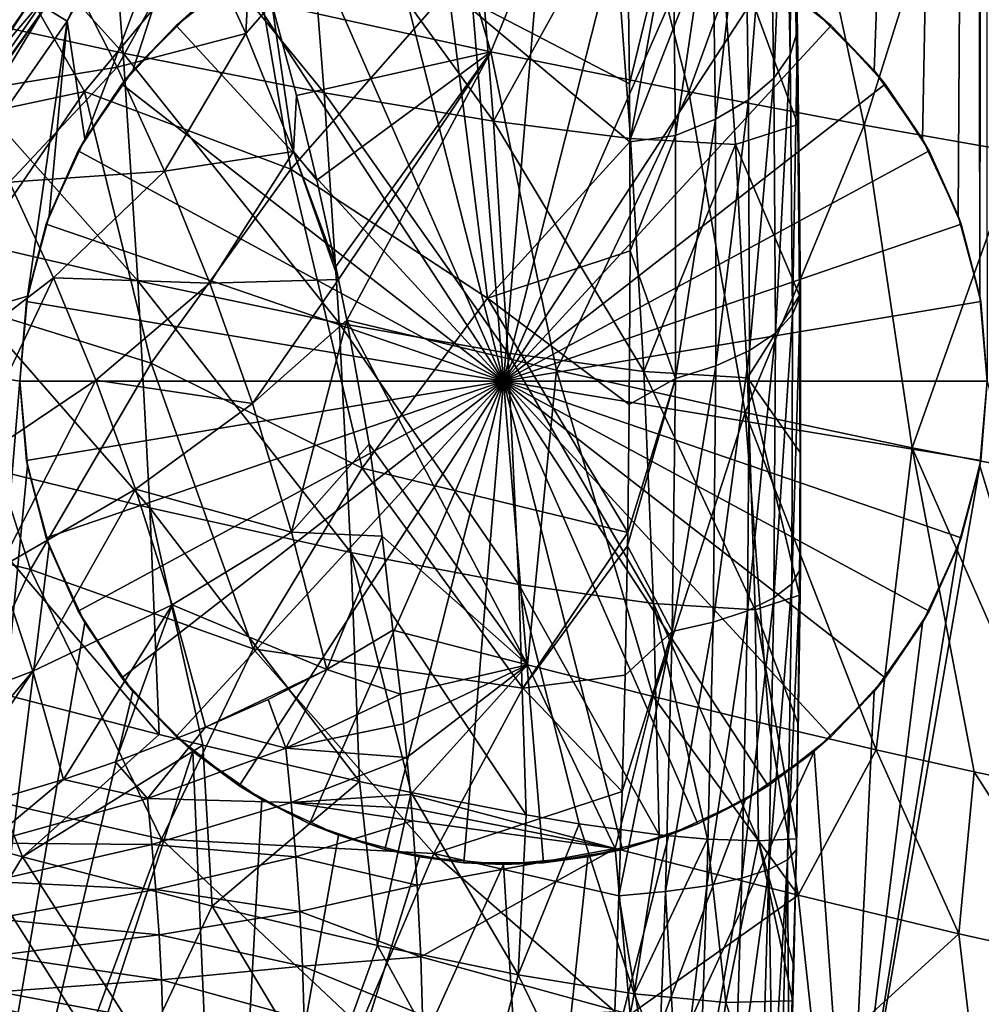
# Model space of a CAD drawing. Header units: metres. Extents: x -25 to 25, y -125 to 22.
# Tile 512 of 552: x 17.3 to 22.27, y -16.02 to -10.93. Entities that reach past the tile are written whole.
import ezdxf

# ---------------------------------------------------------------- set-up
doc = ezdxf.new("R2010")
doc.units = ezdxf.units.M
doc.layers.add('solid_500465_01', color=7, linetype='CONTINUOUS')

msp = doc.modelspace()

# ---------------------------------------------------------------- linework, layer by layer
at = {"layer": 'solid_500465_01'}
for points in [[(22.240648, 3.044849), (21.715706, -11.19416), (21.40584, -10.884295)], [(22.240648, 3.044849), (21.964193, -11.549388), (21.715706, -11.19416)], [(22.240648, 3.044849), (22.149488, -11.945913), (21.964193, -11.549388)], [(22.240648, 3.044849), (22.260756, -12.361474), (22.149488, -11.945913)], [(22.240648, 3.044849), (22.280205, 2.911037), (22.260756, -12.361474)], [(22.280205, 2.911037), (22.299999, -12.8), (22.260756, -12.361474)], [(17.429169, -10.867975, 1.543578), (18.439379, -9.048654, 1.543578), (17.544256, -10.938239)], [(18.439379, -9.048654, 1.543578), (18.56249, -9.103076), (17.544256, -10.938239)], [(17.635805, -11.549388), (17.544256, -10.938239), (18.56249, -9.103076)], [(17.884295, -11.19416), (17.635805, -11.549388), (18.56249, -9.103076)], [(18.19416, -10.884295), (17.884295, -11.19416), (18.56249, -9.103076)], [(19.247799, -9.433445, 30.903584), (18.602005, -10.850118, 32.76017), (19.734604, -11.096928, 29.914293)], [(20.334738, -9.631392, 27.92976), (19.247799, -9.433445, 30.903584), (19.734604, -11.096928, 29.914293)], [(20.334738, -9.631392, 27.92976), (19.734604, -11.096928, 29.914293), (20.756691, -11.30455, 27.030291)], [(21.302507, -9.797005, 24.925537), (20.334738, -9.631392, 27.92976), (20.756691, -11.30455, 27.030291)], [(17.833054, -11.104458, 25.935631), (16.63073, -10.842693, 29.304209), (16.545862, -9.681011, 29.312405)], [(17.74222, -9.924166, 25.941305), (17.833054, -11.104458, 25.935631), (16.545862, -9.681011, 29.312405)], [(21.287609, -9.688116, 7.938599), (21.254642, -9.836974, 7.712935), (21.281687, -11.113642, 8.439473)], [(21.318441, -10.988729, 8.678671), (21.287609, -9.688116, 7.938599), (21.281687, -11.113642, 8.439473)], [(21.318441, -10.988729, 8.678671), (21.300844, -10.397549, 8.621002), (21.287609, -9.688116, 7.938599)], [(21.302507, -9.797005, 24.925537), (20.756691, -11.30455, 27.030291), (21.664034, -11.477728, 24.118757)], [(22.149666, -9.929991, 21.894106), (21.302507, -9.797005, 24.925537), (21.664034, -11.477728, 24.118757)], [(21.254642, -9.836974, 7.712935), (21.173355, -9.981148, 7.496657), (21.196753, -11.234145, 8.210485)], [(21.281687, -11.113642, 8.439473), (21.254642, -9.836974, 7.712935), (21.196753, -11.234145, 8.210485)], [(18.872473, -11.309208, 22.529112), (17.833054, -11.104458, 25.935631), (17.74222, -9.924166, 25.941305)], [(18.778788, -10.114667, 22.531948), (18.872473, -11.309208, 22.529112), (17.74222, -9.924166, 25.941305)], [(22.149666, -9.929991, 21.894106), (21.664034, -11.477728, 24.118757), (22.455341, -11.616157, 21.182592)], [(22.875164, -10.030129, 18.838753), (22.149666, -9.929991, 21.894106), (22.455341, -11.616157, 21.182592)], [(21.173355, -9.981148, 7.496657), (21.046427, -10.115887, 7.296896), (21.066439, -11.346267, 7.999259)], [(21.196753, -11.234145, 8.210485), (21.173355, -9.981148, 7.496657), (21.066439, -11.346267, 7.999259)], [(19.747002, -11.456519, 19.089333), (18.872473, -11.309208, 22.529112), (18.778788, -10.114667, 22.531948)], [(19.65353, -10.252222, 19.089022), (19.747002, -11.456519, 19.089333), (18.778788, -10.114667, 22.531948)], [(21.046427, -10.115887, 7.296896), (20.878042, -10.236748, 7.120236), (20.895041, -11.446311, 7.812755)], [(21.066439, -11.346267, 7.999259), (21.046427, -10.115887, 7.296896), (20.895041, -11.446311, 7.812755)], [(20.365412, -10.336563, 15.61782), (19.747002, -11.456519, 19.089333), (19.65353, -10.252222, 19.089022)], [(20.878042, -10.236748, 7.120236), (20.673748, -10.339746, 6.9725), (20.68821, -11.53098, 7.657121)], [(20.895041, -11.446311, 7.812755), (20.878042, -10.236748, 7.120236), (20.68821, -11.53098, 7.657121)], [(17.633528, -11.302835, 5.389202), (18.461672, -10.306491, 5.389202), (17.118771, -10.406257, 4.150672)], [(18.700695, -11.705215, 6.514482), (18.461672, -10.306491, 5.389202), (17.633528, -11.302835, 5.389202)], [(18.700695, -11.705215, 6.514482), (19.515785, -10.775902, 6.514482), (18.461672, -10.306491, 5.389202)], [(19.593552, -10.308538, 3), (19.799999, -12.8, 4.443376), (19.186287, -10.376499, 3)], [(20.45134, -11.262773, 7.360548), (20.438826, -10.323933, 6.794918), (19.515785, -10.775902, 6.514482)], [(20.006449, -10.308538, 3), (19.799999, -12.8, 4.443376), (19.593552, -10.308538, 3)], [(20.365412, -10.336563, 15.61782), (20.455666, -11.546044, 15.621577), (19.747002, -11.456519, 19.089333)], [(20.413713, -10.376499, 3), (19.799999, -12.8, 4.443376), (20.006449, -10.308538, 3)], [(20.913708, -10.367389, 12.123845), (20.455666, -11.546044, 15.621577), (20.365412, -10.336563, 15.61782)], [(20.673748, -10.339746, 6.9725), (20.438826, -10.323933, 6.794918), (20.45134, -11.262773, 7.360548)], [(19.186287, -10.376499, 3), (19.799999, -12.8, 4.443376), (18.795761, -10.510567, 3)], [(20.804239, -10.510567, 3), (19.799999, -12.8, 4.443376), (20.413713, -10.376499, 3)], [(20.673748, -10.339746, 6.9725), (20.45134, -11.262773, 7.360548), (20.452936, -11.563918, 7.520419)], [(20.68821, -11.53098, 7.657121), (20.673748, -10.339746, 6.9725), (20.452936, -11.563918, 7.520419)], [(20.913708, -10.367389, 12.123845), (20.99781, -11.577432, 12.131329), (20.455666, -11.546044, 15.621577)], [(21.320824, -11.473311, 9.169843), (20.99781, -11.577432, 12.131329), (20.913708, -10.367389, 12.123845)], [(21.303394, -10.51026, 8.683825), (21.320824, -11.473311, 9.169843), (20.913708, -10.367389, 12.123845)], [(17.633528, -11.302835, 5.389202), (17.118771, -10.406257, 4.150672), (16.260241, -11.595482, 4.150672)], [(17.548059, -10.675958, 34.926929), (17.802191, -11.176671, 34.453175), (18.20879, -10.438923, 33.613819)], [(17.802191, -11.176671, 34.453175), (18.46771, -11.002199, 33.090611), (18.20879, -10.438923, 33.613819)], [(18.20879, -10.438923, 33.613819), (18.46771, -11.002199, 33.090611), (18.494242, -10.482556, 32.967037)], [(21.318441, -10.988729, 8.678671), (21.303394, -10.51026, 8.683825), (21.300844, -10.397549, 8.621002)], [(18.46771, -11.002199, 33.090611), (18.602005, -10.850118, 32.76017), (18.494242, -10.482556, 32.967037)], [(18.795761, -10.510567, 3), (19.799999, -12.8, 4.443376), (18.432631, -10.707084, 3)], [(21.16737, -10.707084, 3), (19.799999, -12.8, 4.443376), (20.804239, -10.510567, 3)], [(21.318441, -10.988729, 8.678671), (21.320824, -11.473311, 9.169843), (21.303394, -10.51026, 8.683825)], [(16.773561, -10.863672, 36.193283), (17.01123, -11.306587, 35.776451), (17.548059, -10.675958, 34.926929)], [(17.01123, -11.306587, 35.776451), (17.802191, -11.176671, 34.453175), (17.548059, -10.675958, 34.926929)], [(18.432631, -10.707084, 3), (18.106796, -10.96069, 3), (18.19416, -10.884295)], [(18.432631, -10.707084, 3), (19.799999, -12.8, 4.443376), (18.106796, -10.96069, 3)], [(21.493204, -10.96069, 3), (19.799999, -12.8, 4.443376), (21.16737, -10.707084, 3)], [(21.493204, -10.96069, 3), (21.16737, -10.707084, 3), (21.40584, -10.884295)], [(17.362841, -10.822342, 1.774866), (16.178881, -12.523386, 1.774866), (17.294891, -10.779988, 1.868816)], [(19.716089, -12.371136, 7.511176), (19.515785, -10.775902, 6.514482), (18.700695, -11.705215, 6.514482)], [(20.452936, -11.563918, 7.520419), (20.45134, -11.262773, 7.360548), (19.515785, -10.775902, 6.514482)], [(19.716089, -12.371136, 7.511176), (20.452936, -11.563918, 7.520419), (19.515785, -10.775902, 6.514482)], [(16.222065, -12.556813, 1.664162), (16.178881, -12.523386, 1.774866), (17.362841, -10.822342, 1.774866)], [(17.409187, -10.85123, 1.664162), (16.222065, -12.556813, 1.664162), (17.362841, -10.822342, 1.774866)], [(17.909351, -12.282001, 25.931379), (16.703333, -12.002525, 29.297478), (16.63073, -10.842693, 29.304209)], [(17.833054, -11.104458, 25.935631), (17.909351, -12.282001, 25.931379), (16.63073, -10.842693, 29.304209)], [(17.409187, -10.85123, 1.664162), (17.429169, -10.867975, 1.543578), (16.222065, -12.556813, 1.664162)], [(16.222065, -12.556813, 1.664162), (17.429169, -10.867975, 1.543578), (16.239994, -12.575825, 1.543578)], [(16.239994, -12.575825, 1.543578), (17.429169, -10.867975, 1.543578), (16.349859, -12.653533)], [(17.429169, -10.867975, 1.543578), (17.544256, -10.938239), (16.349859, -12.653533)], [(18.106796, -10.96069, 3), (17.884295, -11.19416), (18.19416, -10.884295)], [(18.46771, -11.002199, 33.090611), (18.714239, -11.613423, 32.586147), (18.602005, -10.850118, 32.76017)], [(18.729069, -11.32387, 32.517685), (19.734604, -11.096928, 29.914293), (18.602005, -10.850118, 32.76017)], [(18.714239, -11.613423, 32.586147), (18.729069, -11.32387, 32.517685), (18.602005, -10.850118, 32.76017)], [(21.493204, -10.96069, 3), (21.40584, -10.884295), (21.715706, -11.19416)], [(17.339243, -12.361474), (16.349859, -12.653533), (17.544256, -10.938239)], [(17.450512, -11.945913), (17.339243, -12.361474), (17.544256, -10.938239)], [(17.635805, -11.549388), (17.450512, -11.945913), (17.544256, -10.938239)], [(18.106796, -10.96069, 3), (17.827148, -11.264468, 3), (17.884295, -11.19416)], [(18.106796, -10.96069, 3), (19.799999, -12.8, 4.443376), (17.827148, -11.264468, 3)], [(21.772852, -11.264468, 3), (19.799999, -12.8, 4.443376), (21.493204, -10.96069, 3)], [(21.318441, -10.988729, 8.678671), (21.281687, -11.113642, 8.439473), (21.29389, -12.456299, 9.034108)], [(21.334568, -12.355611, 9.283862), (21.318441, -10.988729, 8.678671), (21.29389, -12.456299, 9.034108)], [(21.334568, -12.355611, 9.283862), (21.320824, -11.473311, 9.169843), (21.318441, -10.988729, 8.678671)], [(21.772852, -11.264468, 3), (21.493204, -10.96069, 3), (21.715706, -11.19416)], [(17.802191, -11.176671, 34.453175), (18.047876, -11.714399, 33.992779), (18.46771, -11.002199, 33.090611)], [(18.047876, -11.714399, 33.992779), (18.714239, -11.613423, 32.586147), (18.46771, -11.002199, 33.090611)], [(18.729069, -11.32387, 32.517685), (18.8351, -11.760658, 32.316788), (19.734604, -11.096928, 29.914293)], [(18.8351, -11.760658, 32.316788), (18.933229, -12.20726, 32.132263), (19.734604, -11.096928, 29.914293)], [(18.933229, -12.20726, 32.132263), (18.947222, -12.274687, 32.106056), (19.734604, -11.096928, 29.914293)], [(18.947222, -12.274687, 32.106056), (18.990049, -12.486038, 32.02581), (19.734604, -11.096928, 29.914293)], [(18.990049, -12.486038, 32.02581), (20.073057, -12.744613, 29.244667), (19.734604, -11.096928, 29.914293)], [(20.073057, -12.744613, 29.244667), (20.756691, -11.30455, 27.030291), (19.734604, -11.096928, 29.914293)], [(18.949482, -12.500273, 22.527699), (17.909351, -12.282001, 25.931379), (17.833054, -11.104458, 25.935631)], [(18.872473, -11.309208, 22.529112), (18.949482, -12.500273, 22.527699), (17.833054, -11.104458, 25.935631)], [(21.281687, -11.113642, 8.439473), (21.196753, -11.234145, 8.210485), (21.205194, -12.552867, 8.795407)], [(21.29389, -12.456299, 9.034108), (21.281687, -11.113642, 8.439473), (21.205194, -12.552867, 8.795407)], [(17.01123, -11.306587, 35.776451), (17.246302, -11.771632, 35.366859), (17.802191, -11.176671, 34.453175)], [(17.246302, -11.771632, 35.366859), (18.047876, -11.714399, 33.992779), (17.802191, -11.176671, 34.453175)], [(17.827148, -11.264468, 3), (17.635805, -11.549388), (17.884295, -11.19416)], [(21.772852, -11.264468, 3), (21.715706, -11.19416), (21.964193, -11.549388)], [(21.196753, -11.234145, 8.210485), (21.066439, -11.346267, 7.999259), (21.071405, -12.64213, 8.57563)], [(21.205194, -12.552867, 8.795407), (21.196753, -11.234145, 8.210485), (21.071405, -12.64213, 8.57563)], [(16.900902, -12.371377, 5.389202), (17.633528, -11.302835, 5.389202), (16.260241, -11.595482, 4.150672)], [(17.978081, -12.708122, 6.514482), (17.633528, -11.302835, 5.389202), (16.900902, -12.371377, 5.389202)], [(17.827148, -11.264468, 3), (17.601316, -11.610131, 3), (17.635805, -11.549388)], [(17.827148, -11.264468, 3), (19.799999, -12.8, 4.443376), (17.601316, -11.610131, 3)], [(17.978081, -12.708122, 6.514482), (18.700695, -11.705215, 6.514482), (17.633528, -11.302835, 5.389202)], [(21.998684, -11.610131, 3), (19.799999, -12.8, 4.443376), (21.772852, -11.264468, 3)], [(20.073057, -12.744613, 29.244667), (21.048574, -12.963121, 26.426666), (20.756691, -11.30455, 27.030291)], [(21.048574, -12.963121, 26.426666), (21.664034, -11.477728, 24.118757), (20.756691, -11.30455, 27.030291)], [(21.998684, -11.610131, 3), (21.772852, -11.264468, 3), (21.964193, -11.549388)], [(18.714239, -11.613423, 32.586147), (18.8351, -11.760658, 32.316788), (18.729069, -11.32387, 32.517685)], [(19.821798, -12.656801, 19.091114), (18.949482, -12.500273, 22.527699), (18.872473, -11.309208, 22.529112)], [(19.747002, -11.456519, 19.089333), (19.821798, -12.656801, 19.091114), (18.872473, -11.309208, 22.529112)], [(21.066439, -11.346267, 7.999259), (20.895041, -11.446311, 7.812755), (20.896929, -12.721148, 8.382021)], [(21.071405, -12.64213, 8.57563), (21.066439, -11.346267, 7.999259), (20.896929, -12.721148, 8.382021)], [(20.525394, -12.751174, 15.626882), (19.821798, -12.656801, 19.091114), (19.747002, -11.456519, 19.089333)], [(20.455666, -11.546044, 15.621577), (20.525394, -12.751174, 15.626882), (19.747002, -11.456519, 19.089333)], [(20.895041, -11.446311, 7.812755), (20.68821, -11.53098, 7.657121), (20.687521, -12.787313, 8.220961)], [(20.896929, -12.721148, 8.382021), (20.895041, -11.446311, 7.812755), (20.687521, -12.787313, 8.220961)], [(21.320824, -11.473311, 9.169843), (21.329845, -12.356996, 9.545345), (20.99781, -11.577432, 12.131329)], [(21.048574, -12.963121, 26.426666), (21.912039, -13.145072, 23.583075), (21.664034, -11.477728, 24.118757)], [(21.334568, -12.355611, 9.283862), (21.329845, -12.356996, 9.545345), (21.320824, -11.473311, 9.169843)], [(21.912039, -13.145072, 23.583075), (22.455341, -11.616157, 21.182592), (21.664034, -11.477728, 24.118757)], [(17.601316, -11.610131, 3), (17.450512, -11.945913), (17.635805, -11.549388)], [(20.68821, -11.53098, 7.657121), (20.452936, -11.563918, 7.520419), (20.454002, -12.126387, 7.794343)], [(20.687521, -12.787313, 8.220961), (20.68821, -11.53098, 7.657121), (20.454002, -12.126387, 7.794343)], [(20.99781, -11.577432, 12.131329), (20.525394, -12.751174, 15.626882), (20.455666, -11.546044, 15.621577)], [(21.998684, -11.610131, 3), (21.964193, -11.549388), (22.149488, -11.945913)], [(17.601316, -11.610131, 3), (17.435457, -11.988252, 3), (17.450512, -11.945913)], [(17.601316, -11.610131, 3), (19.799999, -12.8, 4.443376), (17.435457, -11.988252, 3)], [(20.454002, -12.126387, 7.794343), (20.452936, -11.563918, 7.520419), (19.716089, -12.371136, 7.511176)], [(22.164543, -11.988252, 3), (19.799999, -12.8, 4.443376), (21.998684, -11.610131, 3)], [(20.99781, -11.577432, 12.131329), (21.059696, -12.783, 12.140459), (20.525394, -12.751174, 15.626882)], [(21.329845, -12.356996, 9.545345), (21.059696, -12.783, 12.140459), (20.99781, -11.577432, 12.131329)], [(22.164543, -11.988252, 3), (21.998684, -11.610131, 3), (22.149488, -11.945913)], [(18.047876, -11.714399, 33.992779), (18.281666, -12.293898, 33.551605), (18.714239, -11.613423, 32.586147)], [(18.281666, -12.293898, 33.551605), (18.947222, -12.274687, 32.106056), (18.714239, -11.613423, 32.586147)], [(18.714239, -11.613423, 32.586147), (18.947222, -12.274687, 32.106056), (18.933229, -12.20726, 32.132263)], [(18.714239, -11.613423, 32.586147), (18.933229, -12.20726, 32.132263), (18.8351, -11.760658, 32.316788)], [(21.912039, -13.145072, 23.583075), (22.662275, -13.29015, 20.716591), (22.455341, -11.616157, 21.182592)], [(19.068422, -13.250001, 7.511176), (18.700695, -11.705215, 6.514482), (17.978081, -12.708122, 6.514482)], [(19.068422, -13.250001, 7.511176), (19.716089, -12.371136, 7.511176), (18.700695, -11.705215, 6.514482)], [(17.246302, -11.771632, 35.366859), (17.474226, -12.266668, 34.970478), (18.047876, -11.714399, 33.992779)], [(17.474226, -12.266668, 34.970478), (18.281666, -12.293898, 33.551605), (18.047876, -11.714399, 33.992779)], [(16.805235, -12.779757, 35.908382), (17.474226, -12.266668, 34.970478), (17.246302, -11.771632, 35.366859)], [(17.435457, -11.988252, 3), (17.339243, -12.361474), (17.450512, -11.945913)], [(22.164543, -11.988252, 3), (22.149488, -11.945913), (22.260756, -12.361474)], [(17.971195, -13.456572, 25.92856), (16.763737, -13.160356, 29.292223), (16.703333, -12.002525, 29.297478)], [(17.909351, -12.282001, 25.931379), (17.971195, -13.456572, 25.92856), (16.703333, -12.002525, 29.297478)], [(17.435457, -11.988252, 3), (17.334097, -12.388514, 3), (17.339243, -12.361474)], [(17.435457, -11.988252, 3), (19.799999, -12.8, 4.443376), (17.334097, -12.388514, 3)], [(22.265903, -12.388514, 3), (19.799999, -12.8, 4.443376), (22.164543, -11.988252, 3)], [(22.265903, -12.388514, 3), (22.164543, -11.988252, 3), (22.260756, -12.361474)], [(20.44965, -12.920958, 8.13018), (20.454002, -12.126387, 7.794343), (19.716089, -12.371136, 7.511176)], [(20.687521, -12.787313, 8.220961), (20.454002, -12.126387, 7.794343), (20.44965, -12.920958, 8.13018)], [(16.805235, -12.779757, 35.908382), (17.003729, -13.260238, 35.588913), (17.474226, -12.266668, 34.970478)], [(17.003729, -13.260238, 35.588913), (17.69175, -12.795752, 34.592033), (17.474226, -12.266668, 34.970478)], [(17.474226, -12.266668, 34.970478), (17.69175, -12.795752, 34.592033), (18.281666, -12.293898, 33.551605)], [(17.69175, -12.795752, 34.592033), (18.501276, -12.916117, 33.133926), (18.281666, -12.293898, 33.551605)], [(19.009918, -13.687567, 22.527727), (17.971195, -13.456572, 25.92856), (17.909351, -12.282001, 25.931379)], [(18.949482, -12.500273, 22.527699), (19.009918, -13.687567, 22.527727), (17.909351, -12.282001, 25.931379)], [(18.281666, -12.293898, 33.551605), (18.501276, -12.916117, 33.133926), (18.947222, -12.274687, 32.106056)], [(18.501276, -12.916117, 33.133926), (18.990049, -12.486038, 32.02581), (18.947222, -12.274687, 32.106056)], [(17.354548, -13.775455, 6.514482), (16.900902, -12.371377, 5.389202), (16.27005, -13.502991, 5.389202)], [(17.339243, -12.361474), (17.299999, -12.8), (16.349859, -12.653533)], [(17.354548, -13.775455, 6.514482), (17.978081, -12.708122, 6.514482), (16.900902, -12.371377, 5.389202)], [(17.299999, -12.8, 3), (17.299999, -12.8), (17.339243, -12.361474)], [(17.334097, -12.388514, 3), (17.299999, -12.8, 3), (17.339243, -12.361474)], [(20.441486, -13.583538, 8.368954), (19.716089, -12.371136, 7.511176), (19.068422, -13.250001, 7.511176)], [(20.441486, -13.583538, 8.368954), (20.44965, -12.920958, 8.13018), (19.716089, -12.371136, 7.511176)], [(21.329845, -12.356996, 9.545345), (21.332251, -13.169269, 9.837688), (21.059696, -12.783, 12.140459)], [(21.334568, -12.355611, 9.283862), (21.29389, -12.456299, 9.034108), (21.289461, -13.848878, 9.498462)], [(21.334021, -13.772055, 9.755916), (21.334568, -12.355611, 9.283862), (21.289461, -13.848878, 9.498462)], [(21.334021, -13.772055, 9.755916), (21.329845, -12.356996, 9.545345), (21.334568, -12.355611, 9.283862)], [(21.334021, -13.772055, 9.755916), (21.332251, -13.169269, 9.837688), (21.329845, -12.356996, 9.545345)], [(22.265903, -12.388514, 3), (22.260756, -12.361474), (22.299999, -12.8)], [(17.334097, -12.388514, 3), (19.799999, -12.8, 4.443376), (17.299999, -12.8, 3)], [(22.265903, -12.388514, 3), (22.299999, -12.8, 3), (19.799999, -12.8, 4.443376)], [(22.265903, -12.388514, 3), (22.299999, -12.8), (22.299999, -12.8, 3)], [(21.29389, -12.456299, 9.034108), (21.205194, -12.552867, 8.795407), (21.19706, -13.921877, 9.252894)], [(21.289461, -13.848878, 9.498462), (21.29389, -12.456299, 9.034108), (21.19706, -13.921877, 9.252894)], [(18.501276, -12.916117, 33.133926), (18.703337, -13.581941, 32.746529), (18.990049, -12.486038, 32.02581)], [(18.703337, -13.581941, 32.746529), (19.104862, -13.12701, 31.813862), (18.990049, -12.486038, 32.02581)], [(19.878044, -13.852701, 19.094379), (19.009918, -13.687567, 22.527727), (18.949482, -12.500273, 22.527699)], [(19.821798, -12.656801, 19.091114), (19.878044, -13.852701, 19.094379), (18.949482, -12.500273, 22.527699)], [(19.923294, -14.268478, 29.825859), (20.073057, -12.744613, 29.244667), (18.990049, -12.486038, 32.02581)], [(19.104862, -13.12701, 31.813862), (19.923294, -14.268478, 29.825859), (18.990049, -12.486038, 32.02581)], [(21.205194, -12.552867, 8.795407), (21.071405, -12.64213, 8.57563), (21.059858, -13.988644, 9.02731)], [(21.19706, -13.921877, 9.252894), (21.205194, -12.552867, 8.795407), (21.059858, -13.988644, 9.02731)], [(16.775436, -19.066566), (16.349859, -12.653533), (17.299999, -12.8)], [(20.574745, -13.951508, 15.633741), (19.878044, -13.852701, 19.094379), (19.821798, -12.656801, 19.091114)], [(20.525394, -12.751174, 15.626882), (20.574745, -13.951508, 15.633741), (19.821798, -12.656801, 19.091114)], [(21.071405, -12.64213, 8.57563), (20.896929, -12.721148, 8.382021), (20.882383, -14.046978, 8.829145)], [(21.059858, -13.988644, 9.02731), (21.071405, -12.64213, 8.57563), (20.882383, -14.046978, 8.829145)], [(18.505341, -14.185319, 7.511176), (17.978081, -12.708122, 6.514482), (17.354548, -13.775455, 6.514482)], [(18.505341, -14.185319, 7.511176), (19.068422, -13.250001, 7.511176), (17.978081, -12.708122, 6.514482)], [(20.896929, -12.721148, 8.382021), (20.687521, -12.787313, 8.220961), (20.670483, -14.094957, 8.664931)], [(20.882383, -14.046978, 8.829145), (20.896929, -12.721148, 8.382021), (20.670483, -14.094957, 8.664931)], [(19.923294, -14.268478, 29.825859), (20.572056, -14.431323, 28.040203), (20.073057, -12.744613, 29.244667)], [(20.572056, -14.431323, 28.040203), (21.048574, -12.963121, 26.426666), (20.073057, -12.744613, 29.244667)], [(21.099529, -13.983571, 12.151232), (20.574745, -13.951508, 15.633741), (20.525394, -12.751174, 15.626882)], [(21.059696, -12.783, 12.140459), (21.099529, -13.983571, 12.151232), (20.525394, -12.751174, 15.626882)], [(16.775436, -19.066566), (17.299999, -12.8), (17.339243, -13.238526)], [(17.003729, -13.260238, 35.588913), (17.191692, -13.767294, 35.288872), (17.69175, -12.795752, 34.592033)], [(17.191692, -13.767294, 35.288872), (17.896914, -13.359144, 34.23502), (17.69175, -12.795752, 34.592033)], [(17.334097, -13.211487, 3), (17.339243, -13.238526), (17.299999, -12.8)], [(17.299999, -12.8, 3), (17.334097, -13.211487, 3), (17.299999, -12.8)], [(19.799999, -12.8, 4.443376), (17.334097, -13.211487, 3), (17.299999, -12.8, 3)], [(19.799999, -12.8, 4.443376), (17.435457, -13.611749, 3), (17.334097, -13.211487, 3)], [(19.799999, -12.8, 4.443376), (17.601316, -13.989868, 3), (17.435457, -13.611749, 3)], [(19.799999, -12.8, 4.443376), (17.827148, -14.335532, 3), (17.601316, -13.989868, 3)], [(17.69175, -12.795752, 34.592033), (17.896914, -13.359144, 34.23502), (18.501276, -12.916117, 33.133926)], [(19.799999, -12.8, 4.443376), (18.106796, -14.63931, 3), (17.827148, -14.335532, 3)], [(19.799999, -12.8, 4.443376), (18.432631, -14.892916, 3), (18.106796, -14.63931, 3)], [(19.799999, -12.8, 4.443376), (18.795761, -15.089434, 3), (18.432631, -14.892916, 3)], [(19.799999, -12.8, 4.443376), (19.186287, -15.2235, 3), (18.795761, -15.089434, 3)], [(19.799999, -12.8, 4.443376), (19.593552, -15.291461, 3), (19.186287, -15.2235, 3)], [(19.799999, -12.8, 4.443376), (20.006449, -15.291461, 3), (19.593552, -15.291461, 3)], [(19.799999, -12.8, 4.443376), (22.299999, -12.8, 3), (22.265903, -13.211487, 3)], [(19.799999, -12.8, 4.443376), (22.265903, -13.211487, 3), (22.164543, -13.611749, 3)], [(19.799999, -12.8, 4.443376), (22.164543, -13.611749, 3), (21.998684, -13.989868, 3)], [(19.799999, -12.8, 4.443376), (21.998684, -13.989868, 3), (21.772852, -14.335532, 3)], [(19.799999, -12.8, 4.443376), (21.772852, -14.335532, 3), (21.493204, -14.63931, 3)], [(19.799999, -12.8, 4.443376), (21.493204, -14.63931, 3), (21.16737, -14.892916, 3)], [(19.799999, -12.8, 4.443376), (21.16737, -14.892916, 3), (20.804239, -15.089434, 3)], [(19.799999, -12.8, 4.443376), (20.804239, -15.089434, 3), (20.413713, -15.2235, 3)], [(19.799999, -12.8, 4.443376), (20.413713, -15.2235, 3), (20.006449, -15.291461, 3)], [(20.687521, -12.787313, 8.220961), (20.441486, -13.583538, 8.368954), (20.440493, -13.65309, 8.392032)], [(20.670483, -14.094957, 8.664931), (20.687521, -12.787313, 8.220961), (20.440493, -13.65309, 8.392032)], [(20.687521, -12.787313, 8.220961), (20.44965, -12.920958, 8.13018), (20.441486, -13.583538, 8.368954)], [(21.329542, -13.90817, 10.062971), (21.099529, -13.983571, 12.151232), (21.059696, -12.783, 12.140459)], [(21.332251, -13.169269, 9.837688), (21.329542, -13.90817, 10.062971), (21.059696, -12.783, 12.140459)], [(23.22373, -16.417131), (22.260756, -13.238526), (22.299999, -12.8)], [(22.299999, -12.8, 3), (22.299999, -12.8), (22.260756, -13.238526)], [(22.265903, -13.211487, 3), (22.299999, -12.8, 3), (22.260756, -13.238526)], [(17.896914, -13.359144, 34.23502), (18.703337, -13.581941, 32.746529), (18.501276, -12.916117, 33.133926)], [(20.572056, -14.431323, 28.040203), (21.172977, -14.577618, 26.249086), (21.048574, -12.963121, 26.426666)], [(21.726158, -14.707414, 24.453291), (21.912039, -13.145072, 23.583075), (21.048574, -12.963121, 26.426666)], [(21.172977, -14.577618, 26.249086), (21.726158, -14.707414, 24.453291), (21.048574, -12.963121, 26.426666)], [(18.703337, -13.581941, 32.746529), (19.172001, -13.602849, 31.695816), (19.104862, -13.12701, 31.813862)], [(19.104862, -13.12701, 31.813862), (19.172001, -13.602849, 31.695816), (19.923294, -14.268478, 29.825859)], [(18.019707, -14.628197, 25.924049), (16.951088, -14.353162, 28.925842), (16.763737, -13.160356, 29.292223)], [(17.971195, -13.456572, 25.92856), (18.019707, -14.628197, 25.924049), (16.763737, -13.160356, 29.292223)], [(21.334021, -13.772055, 9.755916), (21.329542, -13.90817, 10.062971), (21.332251, -13.169269, 9.837688)], [(21.726158, -14.707414, 24.453291), (22.231703, -14.820767, 22.653585), (21.912039, -13.145072, 23.583075)], [(22.689617, -14.917718, 20.851412), (22.662275, -13.29015, 20.716591), (21.912039, -13.145072, 23.583075)], [(22.231703, -14.820767, 22.653585), (22.689617, -14.917718, 20.851412), (21.912039, -13.145072, 23.583075)], [(16.775436, -19.066566), (17.339243, -13.238526), (17.450512, -13.654087)], [(17.334097, -13.211487, 3), (17.435457, -13.611749, 3), (17.339243, -13.238526)], [(17.435457, -13.611749, 3), (17.450512, -13.654087), (17.339243, -13.238526)], [(21.58003, -17.172249), (22.149488, -13.654087), (22.260756, -13.238526)], [(23.22373, -16.417131), (21.58003, -17.172249), (22.260756, -13.238526)], [(22.164543, -13.611749, 3), (22.260756, -13.238526), (22.149488, -13.654087)], [(22.164543, -13.611749, 3), (22.265903, -13.211487, 3), (22.260756, -13.238526)], [(19.899792, -14.388677, 8.366847), (19.068422, -13.250001, 7.511176), (18.505341, -14.185319, 7.511176)], [(19.899792, -14.388677, 8.366847), (20.441486, -13.583538, 8.368954), (19.068422, -13.250001, 7.511176)], [(17.191692, -13.767294, 35.288872), (17.366367, -14.300845, 35.012745), (17.896914, -13.359144, 34.23502)], [(17.366367, -14.300845, 35.012745), (18.086634, -13.957207, 33.905033), (17.896914, -13.359144, 34.23502)], [(17.896914, -13.359144, 34.23502), (18.086634, -13.957207, 33.905033), (18.703337, -13.581941, 32.746529)], [(18.244629, -14.683304, 25.234354), (18.019707, -14.628197, 25.924049), (17.971195, -13.456572, 25.92856)], [(19.054506, -14.870912, 22.52697), (18.244629, -14.683304, 25.234354), (17.971195, -13.456572, 25.92856)], [(19.009918, -13.687567, 22.527727), (19.054506, -14.870912, 22.52697), (17.971195, -13.456572, 25.92856)], [(16.835793, -14.897457, 6.514482), (17.354548, -13.775455, 6.514482), (16.27005, -13.502991, 5.389202)], [(18.086634, -13.957207, 33.905033), (18.885914, -14.292531, 32.403008), (18.703337, -13.581941, 32.746529)], [(18.703337, -13.581941, 32.746529), (18.885914, -14.292531, 32.403008), (19.172001, -13.602849, 31.695816)], [(20.440493, -13.65309, 8.392032), (20.441486, -13.583538, 8.368954), (19.899792, -14.388677, 8.366847)], [(17.435457, -13.611749, 3), (17.601316, -13.989868, 3), (17.450512, -13.654087)], [(18.885914, -14.292531, 32.403008), (19.226604, -14.089031, 31.605257), (19.172001, -13.602849, 31.695816)], [(19.172001, -13.602849, 31.695816), (19.226604, -14.089031, 31.605257), (19.923294, -14.268478, 29.825859)], [(21.998684, -13.989868, 3), (22.164543, -13.611749, 3), (22.149488, -13.654087)], [(16.775436, -19.066566), (17.450512, -13.654087), (17.635805, -14.050611)], [(17.601316, -13.989868, 3), (17.635805, -14.050611), (17.450512, -13.654087)], [(19.32242, -14.928312, 21.535007), (19.054506, -14.870912, 22.52697), (19.009918, -13.687567, 22.527727)], [(19.916466, -15.043937, 19.096468), (19.32242, -14.928312, 21.535007), (19.009918, -13.687567, 22.527727)], [(19.878044, -13.852701, 19.094379), (19.916466, -15.043937, 19.096468), (19.009918, -13.687567, 22.527727)], [(20.427504, -14.320796, 8.594508), (20.440493, -13.65309, 8.392032), (19.899792, -14.388677, 8.366847)], [(20.670483, -14.094957, 8.664931), (20.440493, -13.65309, 8.392032), (20.427504, -14.320796, 8.594508)], [(21.58003, -17.172249), (21.964193, -14.050611), (22.149488, -13.654087)], [(21.998684, -13.989868, 3), (22.149488, -13.654087), (21.964193, -14.050611)], [(16.54842, -14.610387, 36.06097), (17.366367, -14.300845, 35.012745), (17.191692, -13.767294, 35.288872)], [(18.031733, -15.168972, 7.511176), (17.354548, -13.775455, 6.514482), (16.835793, -14.897457, 6.514482)], [(18.031733, -15.168972, 7.511176), (18.505341, -14.185319, 7.511176), (17.354548, -13.775455, 6.514482)], [(21.334021, -13.772055, 9.755916), (21.266436, -15.276533, 9.838486), (21.314472, -15.22267, 10.101036)], [(21.334021, -13.772055, 9.755916), (21.289461, -13.848878, 9.498462), (21.266436, -15.276533, 9.838486)], [(21.334021, -13.772055, 9.755916), (21.314472, -15.22267, 10.101036), (21.329542, -13.90817, 10.062971)], [(21.289461, -13.848878, 9.498462), (21.170746, -15.326861, 9.588576), (21.266436, -15.276533, 9.838486)], [(21.289461, -13.848878, 9.498462), (21.19706, -13.921877, 9.252894), (21.170746, -15.326861, 9.588576)], [(20.190395, -15.090014, 17.824507), (19.916466, -15.043937, 19.096468), (19.878044, -13.852701, 19.094379)], [(20.604071, -15.146606, 15.640981), (20.190395, -15.090014, 17.824507), (19.878044, -13.852701, 19.094379)], [(20.574745, -13.951508, 15.633741), (20.604071, -15.146606, 15.640981), (19.878044, -13.852701, 19.094379)], [(20.853437, -15.169556, 14.100191), (20.604071, -15.146606, 15.640981), (20.574745, -13.951508, 15.633741)], [(21.117682, -15.178607, 12.161992), (20.853437, -15.169556, 14.100191), (20.574745, -13.951508, 15.633741)], [(21.099529, -13.983571, 12.151232), (21.117682, -15.178607, 12.161992), (20.574745, -13.951508, 15.633741)], [(21.19706, -13.921877, 9.252894), (21.030552, -15.371997, 9.359544), (21.170746, -15.326861, 9.588576)], [(21.19706, -13.921877, 9.252894), (21.059858, -13.988644, 9.02731), (21.030552, -15.371997, 9.359544)], [(21.329542, -13.90817, 10.062971), (21.323009, -14.573474, 10.235165), (21.099529, -13.983571, 12.151232)], [(21.314472, -15.22267, 10.101036), (21.323009, -14.573474, 10.235165), (21.329542, -13.90817, 10.062971)], [(17.366367, -14.300845, 35.012745), (17.525057, -14.861647, 34.770046), (18.086634, -13.957207, 33.905033)], [(17.525057, -14.861647, 34.770046), (17.793842, -14.770121, 34.372192), (18.086634, -13.957207, 33.905033)], [(17.601316, -13.989868, 3), (17.827148, -14.335532, 3), (17.635805, -14.050611)], [(17.793842, -14.770121, 34.372192), (18.259264, -14.59085, 33.613968), (18.086634, -13.957207, 33.905033)], [(18.086634, -13.957207, 33.905033), (18.259264, -14.59085, 33.613968), (18.885914, -14.292531, 32.403008)], [(21.059858, -13.988644, 9.02731), (20.850468, -15.410451, 9.158933), (21.030552, -15.371997, 9.359544)], [(21.059858, -13.988644, 9.02731), (20.882383, -14.046978, 8.829145), (20.850468, -15.410451, 9.158933)], [(21.313787, -15.167379, 10.366006), (21.117682, -15.178607, 12.161992), (21.099529, -13.983571, 12.151232)], [(21.323009, -14.573474, 10.235165), (21.313787, -15.167379, 10.366006), (21.099529, -13.983571, 12.151232)], [(21.772852, -14.335532, 3), (21.998684, -13.989868, 3), (21.964193, -14.050611)], [(16.775436, -19.066566), (17.635805, -14.050611), (17.884295, -14.40584)], [(17.827148, -14.335532, 3), (17.884295, -14.40584), (17.635805, -14.050611)], [(20.882383, -14.046978, 8.829145), (20.636423, -15.440956, 8.99336), (20.850468, -15.410451, 9.158933)], [(20.882383, -14.046978, 8.829145), (20.670483, -14.094957, 8.664931), (20.636423, -15.440956, 8.99336)], [(21.58003, -17.172249), (21.715706, -14.40584), (21.964193, -14.050611)], [(21.772852, -14.335532, 3), (21.964193, -14.050611), (21.715706, -14.40584)], [(18.885914, -14.292531, 32.403008), (19.266275, -14.419062, 31.534492), (19.226604, -14.089031, 31.605257)], [(19.266275, -14.419062, 31.534492), (19.923294, -14.268478, 29.825859), (19.226604, -14.089031, 31.605257)], [(20.670483, -14.094957, 8.664931), (20.412159, -14.923497, 8.749895), (20.395721, -15.46249, 8.868389)], [(20.670483, -14.094957, 8.664931), (20.395721, -15.46249, 8.868389), (20.636423, -15.440956, 8.99336)], [(20.670483, -14.094957, 8.664931), (20.427504, -14.320796, 8.594508), (20.412159, -14.923497, 8.749895)], [(19.438541, -15.242765, 8.366847), (18.505341, -14.185319, 7.511176), (18.031733, -15.168972, 7.511176)], [(19.438541, -15.242765, 8.366847), (19.899792, -14.388677, 8.366847), (18.505341, -14.185319, 7.511176)], [(16.54842, -14.610387, 36.06097), (16.690292, -15.1029, 35.862415), (17.366367, -14.300845, 35.012745)], [(16.690292, -15.1029, 35.862415), (16.869991, -15.055755, 35.6432), (17.366367, -14.300845, 35.012745)], [(16.869991, -15.055755, 35.6432), (17.525057, -14.861647, 34.770046), (17.366367, -14.300845, 35.012745)], [(18.259264, -14.59085, 33.613968), (18.582813, -14.446746, 33.021847), (18.885914, -14.292531, 32.403008)], [(18.673552, -14.699016, 32.851757), (18.885914, -14.292531, 32.403008), (18.582813, -14.446746, 33.021847)], [(18.673552, -14.699016, 32.851757), (19.266275, -14.419062, 31.534492), (18.885914, -14.292531, 32.403008)], [(19.266275, -14.419062, 31.534492), (19.282986, -14.573709, 31.505358), (19.923294, -14.268478, 29.825859)], [(19.282986, -14.573709, 31.505358), (19.300388, -14.747326, 31.475479), (19.923294, -14.268478, 29.825859)], [(19.300388, -14.747326, 31.475479), (19.317871, -14.938623, 31.44611), (19.923294, -14.268478, 29.825859)], [(19.317871, -14.938623, 31.44611), (20.376589, -15.217648, 28.666967), (19.923294, -14.268478, 29.825859)], [(20.376589, -15.217648, 28.666967), (20.572056, -14.431323, 28.040203), (19.923294, -14.268478, 29.825859)], [(17.313387, -15.260894, 28.024054), (16.209684, -14.954284, 30.859974), (16.951088, -14.353162, 28.925842)], [(17.313387, -15.260894, 28.024054), (16.951088, -14.353162, 28.925842), (18.019707, -14.628197, 25.924049)], [(17.827148, -14.335532, 3), (18.106796, -14.63931, 3), (17.884295, -14.40584)], [(20.412159, -14.923497, 8.749895), (20.427504, -14.320796, 8.594508), (19.899792, -14.388677, 8.366847)], [(21.493204, -14.63931, 3), (21.772852, -14.335532, 3), (21.715706, -14.40584)], [(16.775436, -19.066566), (17.884295, -14.40584), (18.19416, -14.715706)], [(18.106796, -14.63931, 3), (18.19416, -14.715706), (17.884295, -14.40584)], [(20.412159, -14.923497, 8.749895), (19.899792, -14.388677, 8.366847), (19.438541, -15.242765, 8.366847)], [(21.58003, -17.172249), (21.40584, -14.715706), (21.715706, -14.40584)], [(21.493204, -14.63931, 3), (21.715706, -14.40584), (21.40584, -14.715706)], [(18.673552, -14.699016, 32.851757), (18.582813, -14.446746, 33.021847), (18.259264, -14.59085, 33.613968)], [(18.673552, -14.699016, 32.851757), (19.282986, -14.573709, 31.505358), (19.266275, -14.419062, 31.534492)], [(20.376589, -15.217648, 28.666967), (21.322487, -15.458988, 25.858616), (20.572056, -14.431323, 28.040203)], [(21.322487, -15.458988, 25.858616), (21.172977, -14.577618, 26.249086), (20.572056, -14.431323, 28.040203)], [(17.959101, -14.958853, 34.111256), (18.259264, -14.59085, 33.613968), (17.793842, -14.770121, 34.372192)], [(17.959101, -14.958853, 34.111256), (18.673552, -14.699016, 32.851757), (18.259264, -14.59085, 33.613968)], [(18.673552, -14.699016, 32.851757), (19.300388, -14.747326, 31.475479), (19.282986, -14.573709, 31.505358)], [(21.322487, -15.458988, 25.858616), (21.726158, -14.707414, 24.453291), (21.172977, -14.577618, 26.249086)], [(21.314472, -15.22267, 10.101036), (21.313787, -15.167379, 10.366006), (21.323009, -14.573474, 10.235165)], [(17.313387, -15.260894, 28.024054), (18.019707, -14.628197, 25.924049), (18.244629, -14.683304, 25.234354)], [(18.106796, -14.63931, 3), (18.432631, -14.892916, 3), (18.19416, -14.715706)], [(21.16737, -14.892916, 3), (21.493204, -14.63931, 3), (21.40584, -14.715706)], [(18.355883, -18.496965), (16.775436, -19.066566), (18.19416, -14.715706)], [(18.293083, -15.516123, 25.159285), (17.313387, -15.260894, 28.024054), (18.244629, -14.683304, 25.234354)], [(18.702007, -14.979876, 32.803715), (18.673552, -14.699016, 32.851757), (17.959101, -14.958853, 34.111256)], [(18.355883, -18.496965), (18.19416, -14.715706), (18.549389, -14.964194)], [(18.432631, -14.892916, 3), (18.549389, -14.964194), (18.19416, -14.715706)], [(18.293083, -15.516123, 25.159285), (18.244629, -14.683304, 25.234354), (19.054506, -14.870912, 22.52697)], [(18.702007, -14.979876, 32.803715), (19.300388, -14.747326, 31.475479), (18.673552, -14.699016, 32.851757)], [(19.957415, -17.865526), (21.050611, -14.964194), (21.40584, -14.715706)], [(21.58003, -17.172249), (19.957415, -17.865526), (21.40584, -14.715706)], [(21.16737, -14.892916, 3), (21.40584, -14.715706), (21.050611, -14.964194)], [(21.322487, -15.458988, 25.858616), (22.15346, -15.658834, 23.025536), (21.726158, -14.707414, 24.453291)], [(22.15346, -15.658834, 23.025536), (22.231703, -14.820767, 22.653585), (21.726158, -14.707414, 24.453291)], [(18.702007, -14.979876, 32.803715), (19.317871, -14.938623, 31.44611), (19.300388, -14.747326, 31.475479)], [(17.959101, -14.958853, 34.111256), (17.793842, -14.770121, 34.372192), (17.525057, -14.861647, 34.770046)], [(17.129892, -15.190637, 35.304382), (17.525057, -14.861647, 34.770046), (16.869991, -15.055755, 35.6432)], [(17.129892, -15.190637, 35.304382), (17.959101, -14.958853, 34.111256), (17.525057, -14.861647, 34.770046)], [(22.15346, -15.658834, 23.025536), (22.868382, -15.816844, 20.170408), (22.231703, -14.820767, 22.653585)], [(22.868382, -15.816844, 20.170408), (22.689617, -14.917718, 20.851412), (22.231703, -14.820767, 22.653585)], [(17.651709, -16.192427, 7.511176), (16.835793, -14.897457, 6.514482), (16.426561, -16.063871, 6.514482)], [(17.651709, -16.192427, 7.511176), (18.031733, -15.168972, 7.511176), (16.835793, -14.897457, 6.514482)], [(19.147333, -15.719459, 22.268822), (18.293083, -15.516123, 25.159285), (19.054506, -14.870912, 22.52697)], [(18.432631, -14.892916, 3), (18.795761, -15.089434, 3), (18.549389, -14.964194)], [(19.147333, -15.719459, 22.268822), (19.054506, -14.870912, 22.52697), (19.32242, -14.928312, 21.535007)], [(20.804239, -15.089434, 3), (21.16737, -14.892916, 3), (21.050611, -14.964194)], [(16.888607, -15.956322, 29.211443), (16.209684, -14.954284, 30.859974), (17.313387, -15.260894, 28.024054)], [(17.981884, -15.196247, 34.074013), (17.959101, -14.958853, 34.111256), (17.129892, -15.190637, 35.304382)], [(17.981884, -15.196247, 34.074013), (18.702007, -14.979876, 32.803715), (17.959101, -14.958853, 34.111256)], [(18.355883, -18.496965), (18.549389, -14.964194), (18.945913, -15.149488)], [(18.795761, -15.089434, 3), (18.945913, -15.149488), (18.549389, -14.964194)], [(18.702007, -14.979876, 32.803715), (19.323826, -15.008556, 31.436291), (19.317871, -14.938623, 31.44611)], [(19.874907, -15.870421, 19.355831), (19.147333, -15.719459, 22.268822), (19.32242, -14.928312, 21.535007)], [(19.323826, -15.008556, 31.436291), (20.376589, -15.217648, 28.666967), (19.317871, -14.938623, 31.44611)], [(19.874907, -15.870421, 19.355831), (19.32242, -14.928312, 21.535007), (19.916466, -15.043937, 19.096468)], [(20.395721, -15.46249, 8.868389), (20.412159, -14.923497, 8.749895), (19.438541, -15.242765, 8.366847)], [(19.957415, -17.865526), (20.654087, -15.149488), (21.050611, -14.964194)], [(20.804239, -15.089434, 3), (21.050611, -14.964194), (20.654087, -15.149488)], [(18.726517, -15.260069, 32.76429), (18.702007, -14.979876, 32.803715), (17.981884, -15.196247, 34.074013)], [(18.702007, -14.979876, 32.803715), (19.329248, -15.074991, 31.42746), (19.323826, -15.008556, 31.436291)], [(18.726517, -15.260069, 32.76429), (19.329248, -15.074991, 31.42746), (18.702007, -14.979876, 32.803715)], [(19.329248, -15.074991, 31.42746), (20.376589, -15.217648, 28.666967), (19.323826, -15.008556, 31.436291)], [(19.874907, -15.870421, 19.355831), (19.916466, -15.043937, 19.096468), (20.190395, -15.090014, 17.824507)], [(18.726517, -15.260069, 32.76429), (19.352631, -15.407698, 31.391413), (19.329248, -15.074991, 31.42746)], [(18.795761, -15.089434, 3), (19.186287, -15.2235, 3), (18.945913, -15.149488)], [(19.329248, -15.074991, 31.42746), (19.352631, -15.407698, 31.391413), (20.376589, -15.217648, 28.666967)], [(20.475485, -15.968678, 16.423525), (19.874907, -15.870421, 19.355831), (20.190395, -15.090014, 17.824507)], [(20.475485, -15.968678, 16.423525), (20.190395, -15.090014, 17.824507), (20.604071, -15.146606, 15.640981)], [(20.413713, -15.2235, 3), (20.804239, -15.089434, 3), (20.654087, -15.149488)], [(19.058867, -16.13611, 8.366847), (18.031733, -15.168972, 7.511176), (17.651709, -16.192427, 7.511176)], [(19.058867, -16.13611, 8.366847), (19.438541, -15.242765, 8.366847), (18.031733, -15.168972, 7.511176)], [(18.355883, -18.496965), (18.945913, -15.149488), (19.365623, -15.261414)], [(19.186287, -15.2235, 3), (19.365623, -15.261414), (18.945913, -15.149488)], [(19.957415, -17.865526), (20.234377, -15.261414), (20.654087, -15.149488)], [(20.413713, -15.2235, 3), (20.654087, -15.149488), (20.234377, -15.261414)], [(20.475485, -15.968678, 16.423525), (20.604071, -15.146606, 15.640981), (20.853437, -15.169556, 14.100191)], [(20.94898, -16.013937, 13.475125), (20.475485, -15.968678, 16.423525), (20.853437, -15.169556, 14.100191)], [(20.94898, -16.013937, 13.475125), (20.853437, -15.169556, 14.100191), (21.117682, -15.178607, 12.161992)], [(21.299601, -15.82316, 10.486871), (21.117682, -15.178607, 12.161992), (21.313787, -15.167379, 10.366006)], [(21.281698, -16.524969, 10.316777), (21.281868, -16.481182, 10.584404), (21.313787, -15.167379, 10.366006)], [(21.314472, -15.22267, 10.101036), (21.281698, -16.524969, 10.316777), (21.313787, -15.167379, 10.366006)], [(21.281868, -16.481182, 10.584404), (21.295088, -16.00522, 10.516232), (21.313787, -15.167379, 10.366006)], [(21.299601, -15.82316, 10.486871), (21.313787, -15.167379, 10.366006), (21.295088, -16.00522, 10.516232)], [(17.147335, -15.388481, 35.276585), (17.981884, -15.196247, 34.074013), (17.129892, -15.190637, 35.304382)], [(18.002253, -15.430315, 34.042511), (17.981884, -15.196247, 34.074013), (17.147335, -15.388481, 35.276585)], [(18.002253, -15.430315, 34.042511), (18.726517, -15.260069, 32.76429), (17.981884, -15.196247, 34.074013)], [(19.186287, -15.2235, 3), (19.593552, -15.291461, 3), (19.365623, -15.261414)], [(19.352631, -15.407698, 31.391413), (19.37175, -15.777711, 31.366098), (20.376589, -15.217648, 28.666967)], [(19.37175, -15.777711, 31.366098), (20.454695, -16.075827, 28.505676), (20.376589, -15.217648, 28.666967)], [(20.006449, -15.291461, 3), (20.413713, -15.2235, 3), (20.234377, -15.261414)], [(20.454695, -16.075827, 28.505676), (21.322487, -15.458988, 25.858616), (20.376589, -15.217648, 28.666967)], [(21.295088, -16.00522, 10.516232), (20.94898, -16.013937, 13.475125), (21.117682, -15.178607, 12.161992)], [(21.299601, -15.82316, 10.486871), (21.295088, -16.00522, 10.516232), (21.117682, -15.178607, 12.161992)], [(21.314472, -15.22267, 10.101036), (21.266436, -15.276533, 9.838486), (21.27626, -16.531469, 10.266582)], [(21.314472, -15.22267, 10.101036), (21.27626, -16.531469, 10.266582), (21.281698, -16.524969, 10.316777)], [(17.947971, -16.248327, 26.270357), (16.888607, -15.956322, 29.211443), (17.313387, -15.260894, 28.024054)], [(17.947971, -16.248327, 26.270357), (17.313387, -15.260894, 28.024054), (18.293083, -15.516123, 25.159285)], [(18.746044, -15.542816, 32.734673), (18.726517, -15.260069, 32.76429), (18.002253, -15.430315, 34.042511)], [(18.355883, -18.496965), (19.365623, -15.261414), (19.799999, -15.3)], [(18.746044, -15.542816, 32.734673), (19.352631, -15.407698, 31.391413), (18.726517, -15.260069, 32.76429)], [(20.374664, -16.061125, 8.978776), (19.438541, -15.242765, 8.366847), (19.058867, -16.13611, 8.366847)], [(19.593552, -15.291461, 3), (19.799999, -15.3), (19.365623, -15.261414)], [(20.374664, -16.061125, 8.978776), (20.395721, -15.46249, 8.868389), (19.438541, -15.242765, 8.366847)], [(19.957415, -17.865526), (19.799999, -15.3), (20.234377, -15.261414)], [(20.006449, -15.291461, 3), (20.234377, -15.261414), (19.799999, -15.3)], [(19.957415, -17.865526), (18.355883, -18.496965), (19.799999, -15.3)], [(19.593552, -15.291461, 3), (20.006449, -15.291461, 3), (19.799999, -15.3)], [(21.170746, -15.326861, 9.588576), (20.992407, -16.613361, 9.562731), (21.134308, -16.583103, 9.793304)], [(21.170746, -15.326861, 9.588576), (21.030552, -15.371997, 9.359544), (20.992407, -16.613361, 9.562731)], [(21.170746, -15.326861, 9.588576), (21.134308, -16.583103, 9.793304), (21.189053, -16.568529, 9.918151)], [(21.266436, -15.276533, 9.838486), (21.170746, -15.326861, 9.588576), (21.189053, -16.568529, 9.918151)], [(21.266436, -15.276533, 9.838486), (21.189053, -16.568529, 9.918151), (21.232162, -16.55571, 10.048298)], [(21.266436, -15.276533, 9.838486), (21.232162, -16.55571, 10.048298), (21.27626, -16.531469, 10.266582)], [(21.030552, -15.371997, 9.359544), (20.809563, -16.632429, 9.359051), (20.992407, -16.613361, 9.562731)], [(21.030552, -15.371997, 9.359544), (20.850468, -15.410451, 9.158933), (20.809563, -16.632429, 9.359051)], [(17.164103, -15.580875, 35.251965), (18.002253, -15.430315, 34.042511), (17.147335, -15.388481, 35.276585)], [(18.746044, -15.542816, 32.734673), (19.37175, -15.777711, 31.366098), (19.352631, -15.407698, 31.391413)], [(20.850468, -15.410451, 9.158933), (20.636423, -15.440956, 8.99336), (20.703968, -16.638802, 9.269556)], [(20.850468, -15.410451, 9.158933), (20.703968, -16.638802, 9.269556), (20.809563, -16.632429, 9.359051)], [(18.018847, -15.664564, 34.018326), (18.002253, -15.430315, 34.042511), (17.164103, -15.580875, 35.251965)], [(18.018847, -15.664564, 34.018326), (18.746044, -15.542816, 32.734673), (18.002253, -15.430315, 34.042511)], [(20.592474, -16.644991, 9.191516), (20.395721, -15.46249, 8.868389), (20.374664, -16.061125, 8.978776)], [(20.636423, -15.440956, 8.99336), (20.395721, -15.46249, 8.868389), (20.592474, -16.644991, 9.191516)], [(20.454695, -16.075827, 28.505676), (21.416515, -16.330091, 25.61536), (21.322487, -15.458988, 25.858616)], [(20.636423, -15.440956, 8.99336), (20.592474, -16.644991, 9.191516), (20.703968, -16.638802, 9.269556)], [(21.416515, -16.330091, 25.61536), (22.15346, -15.658834, 23.025536), (21.322487, -15.458988, 25.858616)], [(18.873182, -16.483404, 23.300922), (17.947971, -16.248327, 26.270357), (18.293083, -15.516123, 25.159285)], [(18.873182, -16.483404, 23.300922), (18.293083, -15.516123, 25.159285), (19.147333, -15.719459, 22.268822)], [(17.178366, -15.7715, 35.232449), (18.018847, -15.664564, 34.018326), (17.164103, -15.580875, 35.251965)], [(18.760696, -15.826355, 32.715736), (18.746044, -15.542816, 32.734673), (18.018847, -15.664564, 34.018326)], [(18.760696, -15.826355, 32.715736), (19.37175, -15.777711, 31.366098), (18.746044, -15.542816, 32.734673)], [(18.031059, -15.897566, 34.003197), (18.018847, -15.664564, 34.018326), (17.178366, -15.7715, 35.232449)], [(18.031059, -15.897566, 34.003197), (18.760696, -15.826355, 32.715736), (18.018847, -15.664564, 34.018326)], [(21.416515, -16.330091, 25.61536), (22.255333, -16.538601, 22.699167), (22.15346, -15.658834, 23.025536)], [(22.255333, -16.538601, 22.699167), (22.868382, -15.816844, 20.170408), (22.15346, -15.658834, 23.025536)], [(19.66276, -16.660931, 20.306601), (18.873182, -16.483404, 23.300922), (19.147333, -15.719459, 22.268822)], [(19.66276, -16.660931, 20.306601), (19.147333, -15.719459, 22.268822), (19.874907, -15.870421, 19.355831)], [(17.188595, -15.959212, 35.220554), (18.031059, -15.897566, 34.003197), (17.178366, -15.7715, 35.232449)], [(18.760696, -15.826355, 32.715736), (19.380968, -16.079393, 31.359499), (19.37175, -15.777711, 31.366098)], [(19.380968, -16.079393, 31.359499), (20.454695, -16.075827, 28.505676), (19.37175, -15.777711, 31.366098)], [(18.769497, -16.100105, 32.707623), (18.760696, -15.826355, 32.715736), (18.031059, -15.897566, 34.003197)], [(18.769497, -16.100105, 32.707623), (19.380968, -16.079393, 31.359499), (18.760696, -15.826355, 32.715736)], [(22.255333, -16.538601, 22.699167), (22.969975, -16.700983, 19.760023), (22.868382, -15.816844, 20.170408)], [(20.316059, -16.780464, 17.290874), (19.66276, -16.660931, 20.306601), (19.874907, -15.870421, 19.355831)], [(20.316059, -16.780464, 17.290874), (19.874907, -15.870421, 19.355831), (20.475485, -15.968678, 16.423525)], [(18.038494, -16.117592, 33.99651), (18.031059, -15.897566, 34.003197), (17.188595, -15.959212, 35.220554)], [(18.038494, -16.117592, 33.99651), (18.769497, -16.100105, 32.707623), (18.031059, -15.897566, 34.003197)], [(17.795033, -17.026478, 26.759058), (16.782591, -16.737715, 29.525526), (16.888607, -15.956322, 29.211443)], [(17.795033, -17.026478, 26.759058), (16.888607, -15.956322, 29.211443), (17.947971, -16.248327, 26.270357)], [(17.195036, -16.131521, 35.215031), (18.038494, -16.117592, 33.99651), (17.188595, -15.959212, 35.220554)], [(20.833015, -16.841684, 14.257235), (20.316059, -16.780464, 17.290874), (20.475485, -15.968678, 16.423525)], [(20.833015, -16.841684, 14.257235), (20.475485, -15.968678, 16.423525), (20.94898, -16.013937, 13.475125)], [(21.213755, -16.828712, 11.210495), (20.833015, -16.841684, 14.257235), (20.94898, -16.013937, 13.475125)], [(21.213755, -16.828712, 11.210495), (20.94898, -16.013937, 13.475125), (21.295088, -16.00522, 10.516232)], [(21.213755, -16.828712, 11.210495), (21.295088, -16.00522, 10.516232), (21.281868, -16.481182, 10.584404)]]:
    msp.add_3dface(points, dxfattribs=at)

doc.saveas('drawing.dxf')
